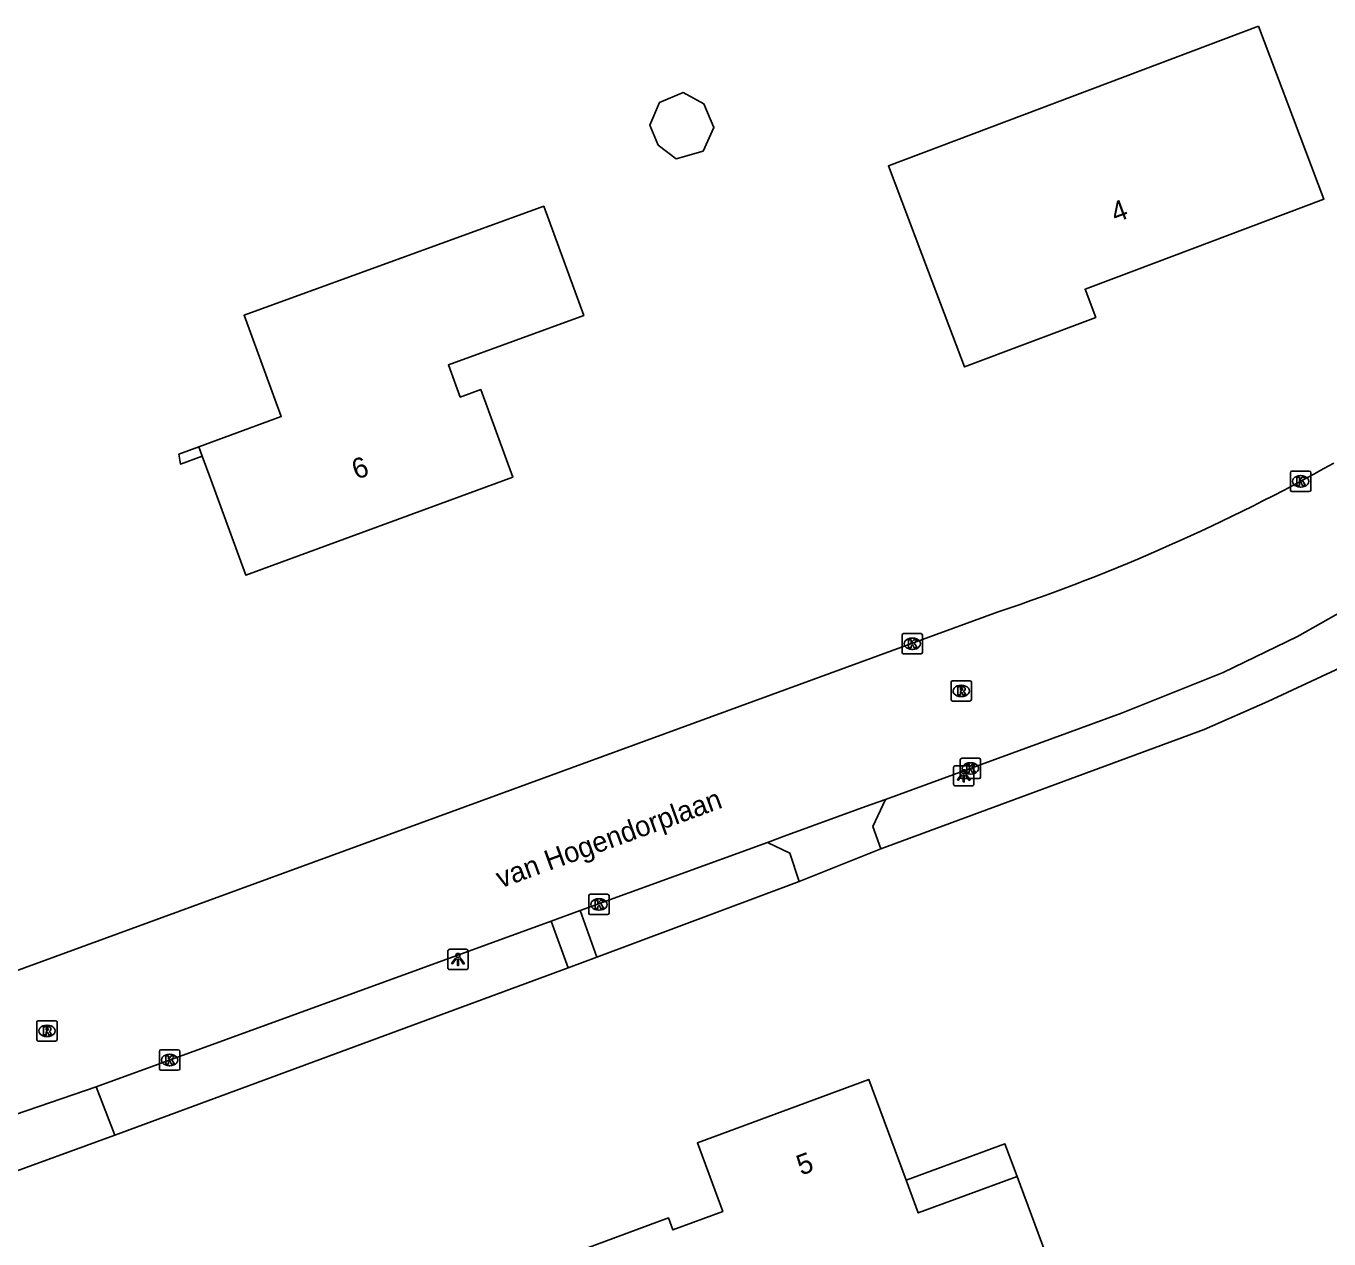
# Model space of a CAD drawing. Extents: x 162417 to 163721, y 384268 to 385416.
# Drawn here: x 163318.6 to 163382.6, y 385139.1 to 385198.7 of the extents above; entities that cross this region are included whole.
import ezdxf

# ---------------------------------------------------------------- set-up
doc = ezdxf.new("R2010")
doc.units = 0
for name, color, linetype in [('IMGEO_Groenvoorziening', 7, 'Continuous'), ('IMGEO_Kolk', 7, 'Continuous'), ('IMGEO_Lichtpunt', 7, 'Continuous'), ('IMGEO_Muur', 7, 'Continuous'), ('IMGEO_Openbare_ruimte_label', 7, 'Continuous'), ('IMGEO_Pand', 7, 'Continuous'), ('IMGEO_Pand_nummerreeks', 7, 'Continuous'), ('IMGEO_Pand_overbouw', 7, 'Continuous'), ('IMGEO_Rijbaan_lokaal_gesloten', 7, 'Continuous'), ('IMGEO_Rioolput', 7, 'Continuous'), ('IMGEO_Voetpad_open', 7, 'Continuous')]:
    doc.layers.add(name, color=color, linetype=linetype)

msp = doc.modelspace()

# ---------------------------------------------------------------- linework, layer by layer
at = {"layer": 'IMGEO_Groenvoorziening'}
for points in [[(163389.311, 385170.552), (163384.15, 385167.66), (163379.606, 385165.534), (163376.476, 385164.166), (163360.585, 385158.293)], [(163356.573, 385156.692), (163346.631, 385152.968)], [(163345.226, 385152.441), (163322.944, 385144.218)]]:
    msp.add_lwpolyline(points, dxfattribs=at)
at = {"layer": 'IMGEO_Kolk'}
for p, q in [((163380.717, 385175.936), (163380.717, 385176.788)), ((163380.792, 385176.862), (163381.644, 385176.862)), ((163381.205, 385176.642), (163381.23, 385176.642)), ((163381.718, 385176.788), (163381.718, 385175.936)), ((163381.644, 385175.862), (163380.792, 385175.862)), ((163381.228, 385176.082), (163381.203, 385176.082)), ((163361.629, 385167.951), (163361.629, 385168.803)), ((163361.704, 385168.877), (163362.556, 385168.877)), ((163362.117, 385168.657), (163362.142, 385168.657)), ((163362.63, 385168.803), (163362.63, 385167.951)), ((163362.14, 385168.097), (163362.115, 385168.097)), ((163362.556, 385167.877), (163361.704, 385167.877)), ((163364.49, 385161.821), (163364.49, 385162.673)), ((163364.565, 385162.747), (163365.417, 385162.747)), ((163364.978, 385162.527), (163365.003, 385162.527)), ((163365.491, 385162.673), (163365.491, 385161.821)), ((163365.417, 385161.747), (163364.565, 385161.747)), ((163365.001, 385161.967), (163364.976, 385161.967)), ((163346.229, 385155.132), (163346.229, 385155.984)), ((163346.304, 385156.058), (163347.156, 385156.058)), ((163346.717, 385155.838), (163346.742, 385155.838)), ((163347.23, 385155.984), (163347.23, 385155.132)), ((163346.74, 385155.278), (163346.715, 385155.278)), ((163347.156, 385155.058), (163346.304, 385155.058)), ((163325.129, 385147.485), (163325.129, 385148.337)), ((163325.204, 385148.411), (163326.056, 385148.411)), ((163325.617, 385148.191), (163325.642, 385148.191)), ((163326.13, 385148.337), (163326.13, 385147.485)), ((163325.64, 385147.631), (163325.615, 385147.631)), ((163326.056, 385147.411), (163325.204, 385147.411))]:
    msp.add_line(p, q, dxfattribs=at)
for points in [[(163380.717, 385175.936), (163380.717, 385176.788)], [(163380.792, 385176.862), (163381.644, 385176.862)], [(163381.038, 385176.562), (163381.161, 385176.562), (163381.161, 385176.411), (163381.291, 385176.562), (163381.455, 385176.562), (163381.309, 385176.411), (163381.462, 385176.162), (163381.31, 385176.162), (163381.225, 385176.326), (163381.161, 385176.259), (163381.161, 385176.162), (163381.038, 385176.162), (163381.038, 385176.562)], [(163381.718, 385176.788), (163381.718, 385175.936)], [(163381.644, 385175.862), (163380.792, 385175.862)], [(163361.629, 385167.951), (163361.629, 385168.803)], [(163361.704, 385168.877), (163362.556, 385168.877)], [(163362.63, 385168.803), (163362.63, 385167.951)], [(163361.95, 385168.577), (163362.073, 385168.577), (163362.073, 385168.426), (163362.203, 385168.577), (163362.367, 385168.577), (163362.221, 385168.426), (163362.374, 385168.177), (163362.222, 385168.177), (163362.137, 385168.341), (163362.073, 385168.274), (163362.073, 385168.177), (163361.95, 385168.177), (163361.95, 385168.577)], [(163362.556, 385167.877), (163361.704, 385167.877)], [(163364.49, 385161.821), (163364.49, 385162.673)], [(163364.565, 385162.747), (163365.417, 385162.747)], [(163364.811, 385162.447), (163364.934, 385162.447), (163364.934, 385162.296), (163365.064, 385162.447), (163365.228, 385162.447), (163365.082, 385162.296), (163365.235, 385162.047), (163365.083, 385162.047), (163364.998, 385162.211), (163364.934, 385162.144), (163364.934, 385162.047), (163364.811, 385162.047), (163364.811, 385162.447)], [(163365.491, 385162.673), (163365.491, 385161.821)], [(163365.417, 385161.747), (163364.565, 385161.747)], [(163346.229, 385155.132), (163346.229, 385155.984)], [(163346.304, 385156.058), (163347.156, 385156.058)], [(163347.23, 385155.984), (163347.23, 385155.132)], [(163346.55, 385155.758), (163346.673, 385155.758), (163346.673, 385155.607), (163346.803, 385155.758), (163346.967, 385155.758), (163346.821, 385155.607), (163346.974, 385155.358), (163346.822, 385155.358), (163346.737, 385155.522), (163346.673, 385155.455), (163346.673, 385155.358), (163346.55, 385155.358), (163346.55, 385155.758)], [(163347.156, 385155.058), (163346.304, 385155.058)], [(163325.129, 385147.485), (163325.129, 385148.337)], [(163325.204, 385148.411), (163326.056, 385148.411)], [(163326.13, 385148.337), (163326.13, 385147.485)], [(163325.45, 385148.111), (163325.573, 385148.111), (163325.573, 385147.96), (163325.703, 385148.111), (163325.867, 385148.111), (163325.721, 385147.96), (163325.874, 385147.711), (163325.722, 385147.711), (163325.637, 385147.875), (163325.573, 385147.808), (163325.573, 385147.711), (163325.45, 385147.711), (163325.45, 385148.111)], [(163326.056, 385147.411), (163325.204, 385147.411)]]:
    msp.add_lwpolyline(points, dxfattribs=at)
for centre, start, end in [((163380.794, 385176.786), 91.55205, 178.44795), ((163380.794, 385176.786), 91.55205, 178.44795), ((163381.642, 385176.786), 1.55205, 88.44795), ((163381.642, 385176.786), 1.55205, 88.44795), ((163380.794, 385175.938), 181.55205, 268.44795), ((163380.794, 385175.938), 181.55205, 268.44795), ((163381.642, 385175.938), 271.55205, 358.44795), ((163381.642, 385175.938), 271.55205, 358.44795), ((163361.706, 385168.801), 91.55205, 178.44795), ((163361.706, 385168.801), 91.55205, 178.44795), ((163362.554, 385168.801), 1.55205, 88.44795), ((163362.554, 385168.801), 1.55205, 88.44795), ((163361.706, 385167.953), 181.55205, 268.44795), ((163361.706, 385167.953), 181.55205, 268.44795), ((163362.554, 385167.953), 271.55205, 358.44795), ((163362.554, 385167.953), 271.55205, 358.44795), ((163364.567, 385162.671), 91.55205, 178.44795), ((163364.567, 385162.671), 91.55205, 178.44795), ((163365.415, 385162.671), 1.55205, 88.44795), ((163365.415, 385162.671), 1.55205, 88.44795), ((163364.567, 385161.823), 181.55205, 268.44795), ((163364.567, 385161.823), 181.55205, 268.44795), ((163365.415, 385161.823), 271.55205, 358.44795), ((163365.415, 385161.823), 271.55205, 358.44795), ((163346.306, 385155.982), 91.55205, 178.44795), ((163346.306, 385155.982), 91.55205, 178.44795), ((163347.154, 385155.982), 1.55205, 88.44795), ((163347.154, 385155.982), 1.55205, 88.44795), ((163346.306, 385155.134), 181.55205, 268.44795), ((163346.306, 385155.134), 181.55205, 268.44795), ((163347.154, 385155.134), 271.55205, 358.44795), ((163347.154, 385155.134), 271.55205, 358.44795), ((163325.206, 385148.335), 91.55205, 178.44795), ((163325.206, 385148.335), 91.55205, 178.44795), ((163326.054, 385148.335), 1.55205, 88.44795), ((163326.054, 385148.335), 1.55205, 88.44795), ((163325.206, 385147.487), 181.55205, 268.44795), ((163325.206, 385147.487), 181.55205, 268.44795), ((163326.054, 385147.487), 271.55205, 358.44795), ((163326.054, 385147.487), 271.55205, 358.44795)]:
    msp.add_arc(centre, 0.0765, start, end, dxfattribs=at)
for centre, major_axis, ratio, start_param, end_param in [((163381.204, 385176.362), (-0.387, 0.002), 0.722429, 4.712389, 7.853982), ((163381.229, 385176.362), (-0.39, 0.002), 0.717154, 1.570796, 4.712389), ((163362.116, 385168.377), (-0.387, 0.002), 0.722429, 4.712389, 7.853982), ((163362.141, 385168.377), (-0.39, 0.002), 0.717154, 1.570796, 4.712389), ((163364.977, 385162.247), (-0.387, 0.002), 0.722429, 4.712389, 7.853982), ((163365.002, 385162.247), (-0.39, 0.002), 0.717154, 1.570796, 4.712389), ((163346.716, 385155.558), (-0.387, 0.002), 0.722429, 4.712389, 7.853982), ((163346.741, 385155.558), (-0.39, 0.002), 0.717154, 1.570796, 4.712389), ((163325.616, 385147.911), (-0.387, 0.002), 0.722429, 4.712389, 7.853982), ((163325.641, 385147.911), (-0.39, 0.002), 0.717154, 1.570796, 4.712389)]:
    msp.add_ellipse(centre, major_axis=major_axis, ratio=ratio, start_param=start_param, end_param=end_param, dxfattribs=at)
at = {"layer": 'IMGEO_Lichtpunt'}
for p, q in [((163364.16, 385162.286), (163364.16, 385161.479)), ((163364.16, 385162.286), (163364.16, 385161.479)), ((163365.062, 385162.381), (163364.254, 385162.381)), ((163365.062, 385162.381), (163364.254, 385162.381)), ((163365.156, 385161.479), (163365.156, 385162.286)), ((163365.156, 385161.479), (163365.156, 385162.286)), ((163364.254, 385161.385), (163365.062, 385161.385)), ((163364.254, 385161.385), (163365.062, 385161.385)), ((163339.305, 385153.258), (163339.305, 385152.451)), ((163339.305, 385153.258), (163339.305, 385152.451)), ((163340.207, 385153.353), (163339.399, 385153.353)), ((163340.207, 385153.353), (163339.399, 385153.353)), ((163340.301, 385152.451), (163340.301, 385153.258)), ((163340.301, 385152.451), (163340.301, 385153.258)), ((163339.399, 385152.357), (163340.207, 385152.357)), ((163339.399, 385152.357), (163340.207, 385152.357))]:
    msp.add_line(p, q, dxfattribs=at)
for points in [[(163364.534, 385161.95), (163364.573, 385161.922), (163364.385, 385161.66), (163364.347, 385161.687), (163364.534, 385161.95)], [(163364.636, 385161.902), (163364.683, 385161.902), (163364.683, 385161.58), (163364.636, 385161.58), (163364.636, 385161.902)], [(163364.746, 385161.922), (163364.784, 385161.949), (163364.971, 385161.687), (163364.932, 385161.659), (163364.746, 385161.922)], [(163339.679, 385152.922), (163339.718, 385152.894), (163339.53, 385152.632), (163339.492, 385152.659), (163339.679, 385152.922)], [(163339.781, 385152.874), (163339.828, 385152.874), (163339.828, 385152.552), (163339.781, 385152.552), (163339.781, 385152.874)], [(163339.891, 385152.894), (163339.929, 385152.921), (163340.116, 385152.659), (163340.077, 385152.631), (163339.891, 385152.894)]]:
    msp.add_lwpolyline(points, dxfattribs=at)
for centre in [(163364.659, 385162.084), (163339.804, 385153.056)]:
    msp.add_circle(centre, 0.0994, dxfattribs=at)
for centre, start, end in [((163364.254, 385162.286), 90, 180), ((163364.254, 385162.286), 90, 180), ((163365.062, 385162.286), 0, 90), ((163365.062, 385162.286), 0, 90), ((163364.254, 385161.479), 180, 270), ((163364.254, 385161.479), 180, 270), ((163365.062, 385161.479), 270, 0), ((163365.062, 385161.479), 270, 360), ((163339.399, 385153.258), 90, 180), ((163339.399, 385153.258), 90, 180), ((163340.207, 385153.258), 0, 90), ((163340.207, 385153.258), 0, 90), ((163339.399, 385152.451), 180, 270), ((163339.399, 385152.451), 180, 270), ((163340.207, 385152.451), 270, 0), ((163340.207, 385152.451), 270, 360)]:
    msp.add_arc(centre, 0.0946, start, end, dxfattribs=at)
at = {"layer": 'IMGEO_Muur'}
msp.add_lwpolyline([(163327.062, 385178.058), (163326.087, 385177.701), (163326.165, 385177.207), (163327.231, 385177.597)], dxfattribs=at)
at = {"layer": 'IMGEO_Pand'}
for points in [[(163379.147, 385198.748), (163380.595, 385194.919), (163382.363, 385190.242), (163372.149, 385186.379), (163370.625, 385185.803), (163371.145, 385184.425), (163364.7, 385181.987), (163362.932, 385186.664), (163360.962, 385191.873), (163379.147, 385198.748)], [(163349.649, 385192.888), (163350.532, 385192.226), (163351.848, 385192.603), (163352.38, 385193.765), (163351.894, 385194.93), (163350.863, 385195.475), (163349.711, 385194.989), (163349.236, 385193.876), (163349.649, 385192.888)], [(163327.231, 385177.597), (163327.65, 385176.452), (163329.37, 385171.757), (163342.498, 385176.565), (163340.921, 385180.873), (163339.917, 385180.505), (163339.337, 385182.087), (163345.985, 385184.521), (163344.265, 385189.216), (163344.018, 385189.891), (163329.289, 385184.528), (163331.115, 385179.543), (163327.062, 385178.058)], [(163327.231, 385177.597), (163327.062, 385178.058)], [(163367.282, 385142.19), (163369.015, 385137.501), (163370.228, 385134.219), (163364.954, 385132.27), (163364.328, 385133.964), (163349.23, 385128.383), (163347.248, 385133.744), (163345.515, 385138.433), (163350.149, 385140.146), (163350.368, 385139.553), (163352.82, 385140.46), (163351.573, 385143.835), (163360.002, 385146.951), (163361.832, 385142.001), (163362.425, 385140.395), (163367.282, 385142.19)]]:
    msp.add_lwpolyline(points, dxfattribs=at)
at = {"layer": 'IMGEO_Pand_overbouw'}
msp.add_lwpolyline([(163367.282, 385142.19), (163366.688, 385143.796), (163361.832, 385142.001), (163362.425, 385140.395)], close=True, dxfattribs=at)
at = {"layer": 'IMGEO_Rijbaan_lokaal_gesloten'}
for points in [[(163388.117, 385172.709), (163381.059, 385168.736), (163377.407, 385166.96), (163372.422, 385164.956), (163360.816, 385160.723)], [(163287.208, 385141.009), (163366.356, 385169.942)], [(163360.816, 385160.723), (163359.838, 385160.367), (163355.842, 385158.91), (163355.015, 385158.609)], [(163355.015, 385158.609), (163345.801, 385155.254)], [(163344.391, 385154.744), (163345.801, 385155.254)], [(163322.014, 385146.595), (163344.391, 385154.744)], [(163316.324, 385144.642), (163322.014, 385146.595)]]:
    msp.add_lwpolyline(points, dxfattribs=at)
msp.add_arc((163335.428, 385261.932), 97.05, 288.58338, 299.25587, dxfattribs=at)
at = {"layer": 'IMGEO_Rioolput'}
for p, q in [((163364.036, 385165.632), (163364.036, 385166.484)), ((163364.111, 385166.558), (163364.963, 385166.558)), ((163364.524, 385166.338), (163364.549, 385166.338)), ((163365.037, 385166.484), (163365.037, 385165.632)), ((163364.963, 385165.558), (163364.111, 385165.558)), ((163364.547, 385165.778), (163364.522, 385165.778)), ((163319.102, 385148.916), (163319.102, 385149.768)), ((163319.177, 385149.842), (163320.029, 385149.842)), ((163319.59, 385149.622), (163319.615, 385149.622)), ((163320.103, 385149.768), (163320.103, 385148.916)), ((163320.029, 385148.842), (163319.177, 385148.842)), ((163319.613, 385149.062), (163319.588, 385149.062))]:
    msp.add_line(p, q, dxfattribs=at)
for points in [[(163364.036, 385165.632), (163364.036, 385166.484)], [(163364.111, 385166.558), (163364.963, 385166.558)], [(163364.625, 385166.256), (163364.373, 385166.258), (163364.373, 385165.858)], [(163364.551, 385166.177), (163364.497, 385166.177), (163364.497, 385166.096)], [(163364.497, 385166.096), (163364.549, 385166.096)], [(163365.037, 385166.484), (163365.037, 385165.632)], [(163364.963, 385165.558), (163364.111, 385165.558)], [(163364.373, 385165.858), (163364.497, 385165.858), (163364.497, 385166.02), (163364.508, 385166.02)], [(163364.555, 385165.991), (163364.626, 385165.858), (163364.766, 385165.858), (163364.701, 385165.984)], [(163319.102, 385148.916), (163319.102, 385149.768)], [(163319.177, 385149.842), (163320.029, 385149.842)], [(163319.691, 385149.54), (163319.439, 385149.542), (163319.439, 385149.142)], [(163319.617, 385149.461), (163319.563, 385149.461), (163319.563, 385149.38)], [(163320.103, 385149.768), (163320.103, 385148.916)], [(163320.029, 385148.842), (163319.177, 385148.842)], [(163319.439, 385149.142), (163319.563, 385149.142), (163319.563, 385149.304), (163319.574, 385149.304)], [(163319.563, 385149.38), (163319.615, 385149.38)], [(163319.621, 385149.275), (163319.692, 385149.142), (163319.832, 385149.142), (163319.767, 385149.268)]]:
    msp.add_lwpolyline(points, dxfattribs=at)
for centre, radius, start, end in [((163364.113, 385166.482), 0.0765, 91.55205, 178.44795), ((163364.113, 385166.482), 0.0765, 91.55205, 178.44795), ((163364.533, 385166.285), 0.19, 274.7715, 282.96867), ((163364.557, 385166.081), 0.0964, 77.00612, 93.18647), ((163364.571, 385166.138), 0.0378, 276.66336, 79.67722), ((163364.624, 385166.146), 0.109, 350.36119, 89.41601), ((163364.622, 385166.146), 0.112, 277.58423, 350.98172), ((163364.961, 385166.482), 0.0765, 1.55205, 88.44795), ((163364.961, 385166.482), 0.0765, 1.55205, 88.44795), ((163364.113, 385165.634), 0.0765, 181.55205, 268.44795), ((163364.113, 385165.634), 0.0765, 181.55205, 268.44795), ((163364.507, 385165.967), 0.0533, 26.02933, 88.69889), ((163364.606, 385165.931), 0.108, 29.51342, 73.79051), ((163364.961, 385165.634), 0.0765, 271.55205, 358.44795), ((163364.961, 385165.634), 0.0765, 271.55205, 358.44795), ((163319.179, 385149.766), 0.0765, 91.55205, 178.44795), ((163319.179, 385149.766), 0.0765, 91.55205, 178.44795), ((163319.623, 385149.365), 0.0964, 77.00612, 93.18647), ((163319.637, 385149.422), 0.0378, 276.66336, 79.67722), ((163319.69, 385149.43), 0.109, 350.36119, 89.41601), ((163319.688, 385149.43), 0.112, 277.58423, 350.98172), ((163320.027, 385149.766), 0.0765, 1.55205, 88.44795), ((163320.027, 385149.766), 0.0765, 1.55205, 88.44795), ((163319.179, 385148.918), 0.0765, 181.55205, 268.44795), ((163319.179, 385148.918), 0.0765, 181.55205, 268.44795), ((163319.573, 385149.251), 0.0533, 26.02933, 88.69889), ((163319.599, 385149.569), 0.19, 274.7715, 282.96867), ((163319.672, 385149.215), 0.108, 29.51342, 73.79051), ((163320.027, 385148.918), 0.0765, 271.55205, 358.44795), ((163320.027, 385148.918), 0.0765, 271.55205, 358.44795)]:
    msp.add_arc(centre, radius, start, end, dxfattribs=at)
for centre, major_axis, ratio, start_param, end_param in [((163364.523, 385166.058), (-0.387, 0.002), 0.722429, 4.712389, 7.853982), ((163364.548, 385166.058), (-0.39, 0.002), 0.717154, 1.570796, 4.712389), ((163319.589, 385149.342), (-0.387, 0.002), 0.722429, 4.712389, 7.853982), ((163319.614, 385149.342), (-0.39, 0.002), 0.717154, 1.570796, 4.712389)]:
    msp.add_ellipse(centre, major_axis=major_axis, ratio=ratio, start_param=start_param, end_param=end_param, dxfattribs=at)
at = {"layer": 'IMGEO_Voetpad_open'}
for points in [[(163360.585, 385158.293), (163360.19, 385159.391), (163360.816, 385160.723)], [(163355.015, 385158.609), (163356.116, 385158.079), (163356.573, 385156.692)], [(163360.585, 385158.293), (163356.573, 385156.692)], [(163345.801, 385155.254), (163346.631, 385152.968)], [(163344.391, 385154.744), (163345.226, 385152.441)], [(163346.631, 385152.968), (163345.226, 385152.441)], [(163322.944, 385144.218), (163322.014, 385146.595)], [(163322.944, 385144.218), (163317.169, 385142.12)]]:
    msp.add_lwpolyline(points, dxfattribs=at)

# ---------------------------------------------------------------- texts
at = {"layer": 'IMGEO_Openbare_ruimte_label'}
msp.add_text('van Hogendorplaan', height=1, rotation=19.99289, dxfattribs=at).set_placement((163341.896, 385156.345))
at = {"layer": 'IMGEO_Pand_nummerreeks'}
for s, rotation, p in [('4', 20.71529, (163372.122, 385189.063)), ('6', 20.11655, (163334.809, 385176.433)), ('5', 20.28844, (163356.667, 385142.221))]:
    msp.add_text(s, height=1, rotation=rotation, dxfattribs=at).set_placement(p)

doc.saveas('drawing.dxf')
